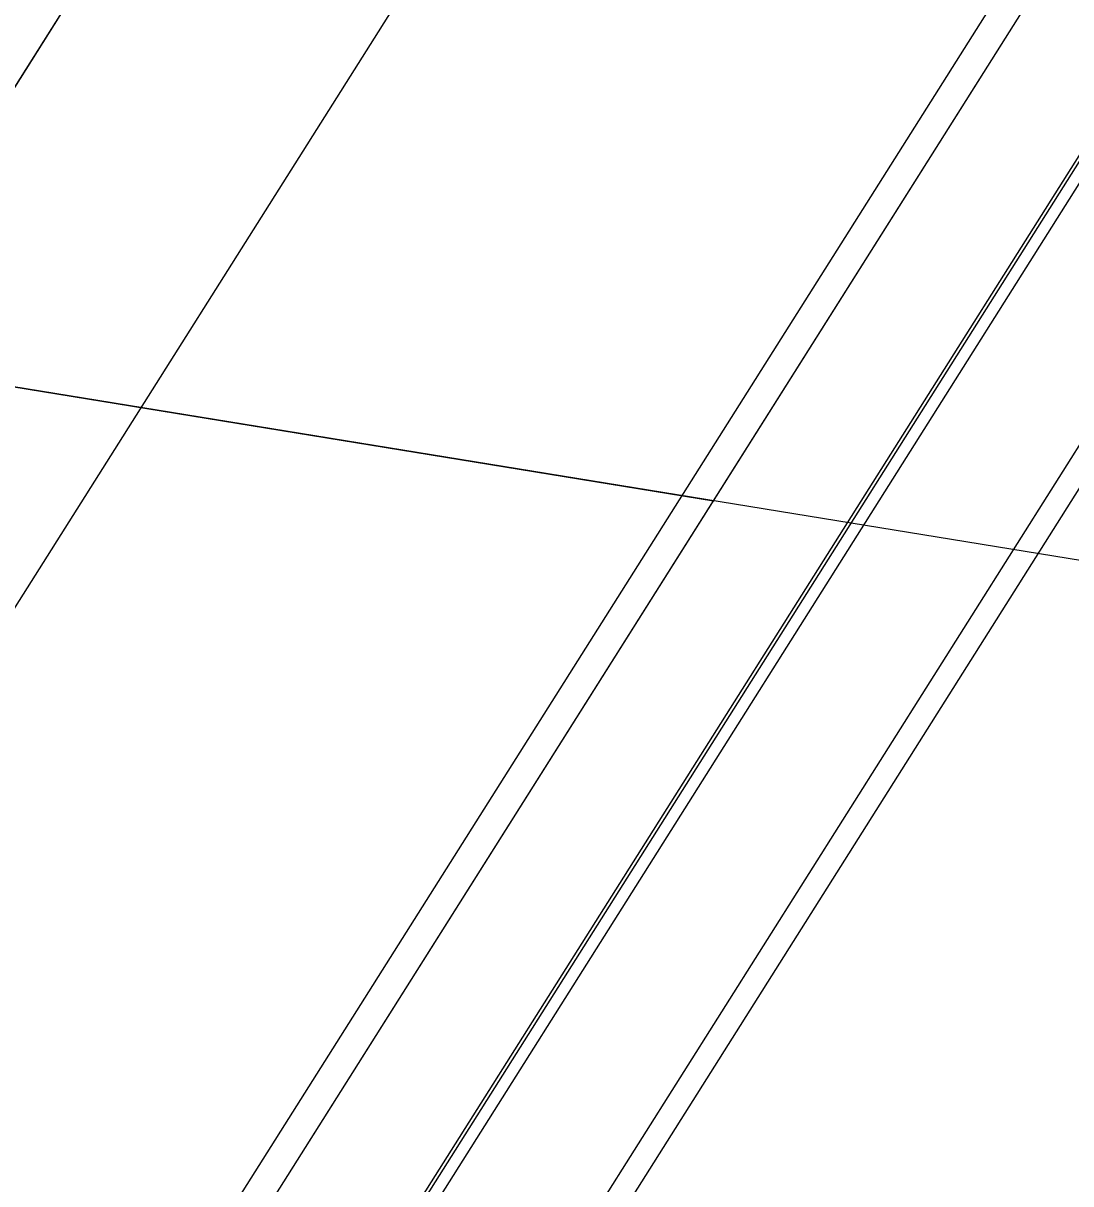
# Model space of a CAD drawing. Extents: x -746176 to -739709, y -1128407 to -1124482.
# Drawn here: x -743176.609 to -743175.489, y -1127098.259 to -1127097.018 of the extents above; entities that cross this region are included whole.
import ezdxf

# ---------------------------------------------------------------- set-up
doc = ezdxf.new("R2010")
doc.units = 0
for name, color, linetype in [('Vrstva 18', 7, 'Continuous'), ('Vrstva 25', 7, 'Continuous'), ('Vrstva 39', 7, 'Continuous'), ('Vrstva 40', 7, 'Continuous'), ('Vrstva 48', 7, 'Continuous'), ('Vrstva 49', 7, 'Continuous')]:
    doc.layers.add(name, color=color, linetype=linetype)

msp = doc.modelspace()

# ---------------------------------------------------------------- linework, layer by layer
at = {"layer": 'Vrstva 18'}
msp.add_lwpolyline([(-743072.4868, -1126932.7514), (-743098.6471, -1126974.1456), (-743125.9402, -1127017.3839), (-743152.604, -1127059.6082), (-743175.0227, -1127095.1157), (-743199.1633, -1127133.3459), (-743215.971, -1127159.9412), (-743232.818, -1127186.5147), (-743247.4563, -1127209.8113), (-743254.52, -1127221.6389), (-743261.299, -1127233.6914), (-743264.1553, -1127239.1951), (-743264.862, -1127241.1083), (-743267.3367, -1127245.816), (-743268.2889, -1127247.1585), (-743271.7107, -1127253.7504), (-743281.1217, -1127274.1963), (-743291.9232, -1127301.4196), (-743296.7241, -1127315.2221), (-743301.1161, -1127329.1278), (-743306.7868, -1127349.5059)], dxfattribs=at)
at = {"layer": 'Vrstva 25'}
msp.add_line((-743164.2843, -1127099.4154), (-743182.4996, -1127096.4495), dxfattribs=at)
at = {"layer": 'Vrstva 39'}
msp.add_line((-743175.3855, -1127097.0155), (-743176.3463, -1127098.5376), dxfattribs=at)
at = {"layer": 'Vrstva 40'}
for p, q in [((-743176.4888, -1127098.4477), (-743175.5279, -1127096.9256)), ((-743176.4621, -1127098.4645), (-743175.5012, -1127096.9424)), ((-743176.3491, -1127098.5358), (-743175.3882, -1127097.0137)), ((-743176.3355, -1127098.5444), (-743175.3747, -1127097.0223)), ((-743176.2092, -1127098.6241), (-743175.2484, -1127097.102)), ((-743176.1886, -1127098.6372), (-743175.2277, -1127097.1151))]:
    msp.add_line(p, q, dxfattribs=at)
at = {"layer": 'Vrstva 48'}
for p, q in [((-743175.6419, -1127095.5398), (-743176.8018, -1127097.3773)), ((-743175.8714, -1127097.5288), (-743175.5012, -1127096.9424)), ((-743176.8018, -1127097.3773), (-743175.8714, -1127097.5288)), ((-743175.8714, -1127097.5288), (-743176.8018, -1127097.3773)), ((-743176.4621, -1127098.4645), (-743175.8714, -1127097.5288))]:
    msp.add_line(p, q, dxfattribs=at)
at = {"layer": 'Vrstva 49'}
msp.add_lwpolyline([(-743177.0937, -1127097.8396), (-743176.5599, -1127096.994), (-743176.729, -1127096.8872), (-743177.2628, -1127097.7328)], close=True, dxfattribs=at)

doc.saveas('drawing.dxf')
